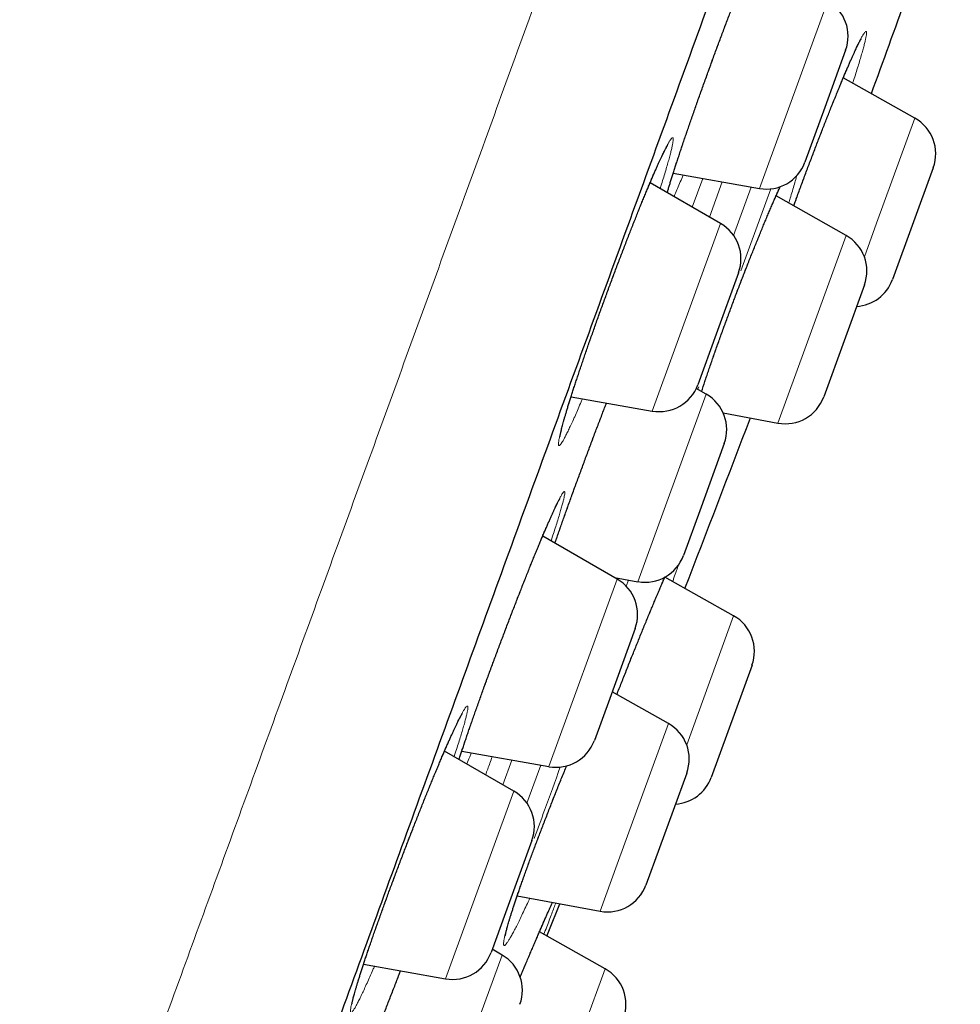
# Model space of a CAD drawing. Header units: millimetres. Extents: x 8 to 436, y 12 to 764.
# Tile 653 of 656: x 412 to 424, y 698 to 710. Entities that reach past the tile are written whole.
import ezdxf

# ---------------------------------------------------------------- set-up
doc = ezdxf.new("R2010")
doc.units = ezdxf.units.MM

msp = doc.modelspace()

# ---------------------------------------------------------------- linework, layer by layer
at = {"color": 252, "linetype": 'Continuous', "lineweight": 0}
for p, q in [((421.083, 707.621), (421.919, 709.919)), ((422.518, 707.195), (422.987, 708.483)), ((420.261, 707.393), (420.388, 707.743)), ((420.628, 707.701), (420.471, 707.271)), ((420.767, 707.044), (420.983, 707.639)), ((421.222, 707.617), (420.857, 706.614)), ((419.771, 704.894), (420.607, 707.192)), ((422.368, 706.784), (422.518, 707.195)), ((421.654, 705.696), (422.145, 707.046)), ((421.308, 704.746), (421.654, 705.696)), ((420.34, 705.192), (420.328, 705.161)), ((419.595, 702.803), (420.432, 705.102)), ((418.504, 700.537), (419.341, 702.835)), ((419.478, 702.824), (419.45, 702.748)), ((420.192, 700.804), (420.767, 702.385)), ((419.341, 699.341), (419.968, 701.066)), ((418.049, 700.617), (417.939, 700.315)), ((418.235, 700.088), (418.405, 700.554)), ((417.239, 697.938), (418.076, 700.236)), ((419.131, 698.766), (419.341, 699.341)), ((417.102, 695.952), (417.93, 698.229)), ((418.417, 695.929), (419.193, 698.061))]:
    msp.add_line(p, q, dxfattribs=at)
at = {"color": 7, "linetype": 'Continuous', "lineweight": 30}
for p, q in [((422.139, 709.315), (421.883, 708.613)), ((422.987, 708.483), (422.11, 708.976)), ((421.883, 708.613), (421.639, 707.942)), ((420.027, 707.807), (421.083, 707.621)), ((423.212, 707.876), (422.712, 706.504)), ((420.607, 707.192), (419.744, 707.691)), ((422.145, 707.046), (421.287, 707.53)), ((420.827, 706.588), (420.553, 705.835)), ((422.369, 706.439), (421.87, 705.067)), ((420.553, 705.835), (420.328, 705.216)), ((420.432, 705.102), (420.309, 705.172)), ((418.776, 705.07), (419.771, 704.894)), ((420.639, 704.871), (421.308, 704.746)), ((420.652, 704.498), (420.351, 703.671)), ((420.351, 703.671), (420.152, 703.125)), ((419.341, 702.835), (418.428, 703.362)), ((419.308, 702.854), (419.595, 702.803)), ((420.767, 702.385), (419.925, 702.859)), ((419.56, 702.231), (419.249, 701.374)), ((420.992, 701.779), (420.492, 700.406)), ((419.968, 701.066), (419.278, 701.455)), ((419.249, 701.374), (419.061, 700.858)), ((418.076, 700.236), (417.226, 700.727)), ((417.437, 700.725), (418.504, 700.537)), ((420.193, 700.459), (419.693, 699.087)), ((418.295, 699.632), (417.973, 698.747)), ((418.117, 698.956), (419.131, 698.766)), ((417.973, 698.747), (417.796, 698.26)), ((419.193, 698.061), (418.388, 698.513)), ((417.93, 698.229), (417.81, 698.299)), ((416.234, 698.116), (417.239, 697.938))]:
    msp.add_line(p, q, dxfattribs=at)
at = {"color": 7, "linetype": 'Continuous', "lineweight": 30, "flags": 128}
msp.add_lwpolyline([(418.48, 698.462), (418.504, 698.52), (418.64, 698.858)], dxfattribs=at)
at = {"color": 7, "linetype": 'Continuous', "lineweight": 30}
for centre, radius, start, end in [((119.59, 819.468), 322.456, 339.92464, 340.37522), ((421.669, 709.486), 0.5, 340, 60), ((422.742, 708.047), 0.5, 340, 60.6594), ((421.169, 708.113), 0.5, 260, 340), ((420.357, 706.759), 0.5, 340, 60), ((421.899, 706.61), 0.5, 340, 60.5852), ((422.242, 706.675), 0.5, 273.5782, 340), ((419.858, 705.387), 0.5, 260, 340), ((420.182, 704.669), 0.5, 340, 60), ((421.4, 705.238), 0.5, 259.4148, 340), ((119.59, 819.468), 322.456, 338.77367, 339.17106), ((419.682, 703.296), 0.5, 260, 340), ((419.091, 702.402), 0.5, 340, 60), ((420.522, 701.95), 0.5, 340, 60.6594), ((419.723, 700.63), 0.5, 340, 60.5852), ((418.591, 701.029), 0.5, 260, 340), ((420.023, 700.577), 0.5, 273.5782, 340), ((417.826, 699.803), 0.5, 340, 60), ((419.223, 699.258), 0.5, 259.4148, 340), ((417.326, 698.431), 0.5, 260, 340), ((417.68, 697.796), 0.5, 340, 60), ((418.948, 697.625), 0.5, 340, 60.6594)]:
    msp.add_arc(centre, radius, start, end, dxfattribs=at)
at = {"color": 252, "linetype": 'Continuous', "lineweight": 0}
for points, knots in [([(404.216, 671.104), (404.374, 671.536), (404.688, 672.4), (405.225, 673.875), (405.807, 675.473), (406.436, 677.204), (407.094, 679.01), (407.774, 680.878), (408.47, 682.792), (409.199, 684.794), (409.957, 686.877), (410.742, 689.034), (411.552, 691.26), (412.385, 693.546), (413.236, 695.886), (414.105, 698.273), (414.988, 700.699), (415.882, 703.155), (416.785, 705.636), (417.693, 708.132), (418.605, 710.636), (419.516, 713.14), (420.425, 715.636), (421.327, 718.116), (422.222, 720.573), (423.104, 722.999), (423.973, 725.385), (424.825, 727.725), (425.657, 730.012), (426.467, 732.237), (427.252, 734.395), (428.01, 736.478), (428.739, 738.479), (429.435, 740.393), (430.098, 742.213), (430.724, 743.934), (431.313, 745.55), (431.861, 747.057), (432.367, 748.448), (432.831, 749.721), (433.249, 750.871), (433.621, 751.894), (433.947, 752.787), (434.223, 753.548), (434.451, 754.174), (434.629, 754.663), (434.756, 755.011), (434.835, 755.229), (434.845, 755.256), (434.85, 755.27)], [0, 0, 0, 0, 0.022759, 0.045519, 0.068278, 0.091037, 0.113797, 0.134897, 0.155997, 0.177097, 0.198197, 0.219297, 0.240397, 0.261497, 0.282597, 0.303697, 0.324798, 0.345898, 0.366998, 0.388098, 0.409198, 0.430298, 0.451398, 0.472498, 0.493598, 0.514698, 0.535798, 0.556899, 0.577999, 0.599099, 0.620199, 0.641299, 0.662399, 0.683499, 0.704599, 0.725699, 0.746799, 0.767899, 0.788999, 0.8101, 0.8312, 0.8523, 0.8734, 0.8945, 0.9156, 0.9367, 0.9578, 0.9789, 1, 1, 1, 1]), ([(420.471, 709.096), (420.487, 709.138), (420.518, 709.223), (420.564, 709.35), (420.611, 709.476), (420.658, 709.6), (420.704, 709.722), (420.749, 709.841), (420.794, 709.957), (420.838, 710.069), (420.88, 710.177), (420.921, 710.279), (420.961, 710.377), (420.998, 710.468), (421.034, 710.554), (421.068, 710.633), (421.099, 710.706), (421.128, 710.77), (421.154, 710.828), (421.178, 710.877), (421.199, 710.919), (421.217, 710.952), (421.232, 710.977), (421.244, 710.993), (421.253, 711.001), (421.258, 711.001), (421.261, 710.991), (421.26, 710.973), (421.257, 710.947), (421.25, 710.912), (421.24, 710.869), (421.227, 710.818), (421.211, 710.759), (421.192, 710.693), (421.17, 710.619), (421.145, 710.538), (421.122, 710.463), (421.105, 710.412), (421.099, 710.393)], [0, 0, 0, 0, 0.027936, 0.055968, 0.084032, 0.112063, 0.14, 0.167977, 0.19605, 0.224155, 0.252228, 0.280205, 0.308197, 0.336284, 0.364404, 0.392491, 0.420483, 0.448499, 0.476609, 0.504753, 0.532864, 0.560879, 0.588916, 0.617049, 0.645215, 0.673348, 0.701385, 0.729434, 0.757578, 0.785754, 0.813898, 0.841946, 0.86999, 0.898129, 0.926301, 0.95444, 0.982483, 1, 1, 1, 1]), ([(421.503, 707.408), (421.509, 707.424), (421.53, 707.481), (421.566, 707.582), (421.613, 707.709), (421.661, 707.837), (421.708, 707.963), (421.756, 708.088), (421.803, 708.211), (421.85, 708.332), (421.896, 708.45), (421.941, 708.564), (421.985, 708.673), (422.027, 708.778), (422.068, 708.878), (422.107, 708.973), (422.145, 709.062), (422.18, 709.144), (422.213, 709.219), (422.244, 709.287), (422.272, 709.348), (422.298, 709.401), (422.32, 709.447), (422.34, 709.484), (422.357, 709.512), (422.371, 709.532), (422.382, 709.544), (422.389, 709.547), (422.394, 709.542), (422.395, 709.527), (422.393, 709.504), (422.388, 709.473), (422.379, 709.434), (422.368, 709.386), (422.353, 709.33), (422.335, 709.267), (422.315, 709.197), (422.291, 709.119), (422.265, 709.035), (422.243, 708.965), (422.229, 708.922), (422.225, 708.911)], [0, 0, 0, 0, 0.009814, 0.036204, 0.062684, 0.089194, 0.115673, 0.142063, 0.168493, 0.195014, 0.221565, 0.248086, 0.274516, 0.300962, 0.327499, 0.354066, 0.380603, 0.407049, 0.433521, 0.460083, 0.486676, 0.513238, 0.53971, 0.566206, 0.592792, 0.619409, 0.645995, 0.672491, 0.698999, 0.725597, 0.752226, 0.778824, 0.805332, 0.831834, 0.858427, 0.885051, 0.911644, 0.938146, 0.964628, 0.991201, 1, 1, 1, 1]), ([(419.953, 707.57), (419.96, 707.595), (419.976, 707.646), (420.002, 707.73), (420.03, 707.82), (420.061, 707.916), (420.095, 708.018), (420.13, 708.125), (420.168, 708.236), (420.207, 708.351), (420.248, 708.47), (420.291, 708.591), (420.334, 708.715), (420.379, 708.841), (420.425, 708.968), (420.456, 709.054), (420.471, 709.096)], [0, 0, 0, 0, 0.070584, 0.14226, 0.213852, 0.285201, 0.356495, 0.428033, 0.499654, 0.571192, 0.642486, 0.713826, 0.78541, 0.857077, 0.928661, 1, 1, 1, 1]), ([(418.915, 705.045), (418.91, 705.033), (418.891, 704.99), (418.862, 704.922), (418.828, 704.842), (418.795, 704.77), (418.765, 704.705), (418.738, 704.647), (418.713, 704.597), (418.691, 704.555), (418.672, 704.521), (418.656, 704.496), (418.642, 704.479), (418.632, 704.47), (418.625, 704.47), (418.622, 704.479), (418.621, 704.496), (418.624, 704.522), (418.63, 704.556), (418.639, 704.599), (418.651, 704.649), (418.667, 704.708), (418.685, 704.773), (418.706, 704.846), (418.73, 704.926), (418.757, 705.013), (418.786, 705.105), (418.818, 705.204), (418.852, 705.307), (418.888, 705.415), (418.926, 705.527), (418.966, 705.644), (419.008, 705.763), (419.051, 705.886), (419.096, 706.011), (419.142, 706.141), (419.19, 706.272), (419.238, 706.403), (419.286, 706.532), (419.333, 706.658), (419.381, 706.783), (419.428, 706.906), (419.475, 707.026), (419.52, 707.144), (419.565, 707.257), (419.609, 707.367), (419.652, 707.472), (419.693, 707.572), (419.733, 707.667), (419.77, 707.755), (419.806, 707.838), (419.839, 707.914), (419.87, 707.982), (419.899, 708.043), (419.925, 708.096), (419.948, 708.142), (419.969, 708.18), (419.986, 708.209), (420.001, 708.229), (420.012, 708.241), (420.02, 708.245), (420.025, 708.24), (420.027, 708.227), (420.026, 708.204), (420.021, 708.174), (420.014, 708.135), (420.003, 708.088), (419.989, 708.033), (419.972, 707.971), (419.952, 707.901), (419.929, 707.824), (419.904, 707.74), (419.882, 707.672), (419.869, 707.63), (419.866, 707.62)], [0, 0, 0, 0, 0.0056278, 0.019746, 0.0338162, 0.0479019, 0.0620357, 0.0761857, 0.0903195, 0.1044053, 0.1185056, 0.132654, 0.1468187, 0.1609672, 0.1750675, 0.189175, 0.2033308, 0.2175029, 0.2316586, 0.2457661, 0.2598703, 0.2740228, 0.2881916, 0.302344, 0.3164482, 0.33054, 0.34468, 0.3588363, 0.3729763, 0.387068, 0.4011437, 0.4152675, 0.4294077, 0.4435315, 0.4576072, 0.4722494, 0.4869097, 0.5015519, 0.5156173, 0.5297309, 0.5438607, 0.5579743, 0.5720398, 0.5861048, 0.6002179, 0.6143472, 0.6284603, 0.6425254, 0.6566001, 0.6707227, 0.6848617, 0.6989844, 0.7130591, 0.7271498, 0.7412886, 0.7554437, 0.7695825, 0.7836732, 0.7977768, 0.8119286, 0.8260967, 0.8402484, 0.854352, 0.8684597, 0.8826156, 0.8967878, 0.9109437, 0.9250513, 0.9391524, 0.9533018, 0.9674675, 0.9816168, 0.9957178, 1, 1, 1, 1]), ([(420.148, 707.786), (420.136, 707.758), (420.113, 707.701), (420.079, 707.622), (420.053, 707.561), (420.04, 707.53), (420.036, 707.522)], [0, 0, 0, 0, 0.28074, 0.584884, 0.889379, 1, 1, 1, 1]), ([(421.541, 707.782), (421.538, 707.771), (421.529, 707.738), (421.511, 707.674), (421.487, 707.591), (421.463, 707.514), (421.447, 707.462), (421.441, 707.443)], [0, 0, 0, 0, 0.113374, 0.35994, 0.605665, 0.850997, 1, 1, 1, 1]), ([(420.374, 705.135), (420.375, 705.139), (420.387, 705.176), (420.413, 705.253), (420.451, 705.365), (420.491, 705.482), (420.533, 705.601), (420.576, 705.724), (420.622, 705.852), (420.67, 705.982), (420.717, 706.112), (420.766, 706.241), (420.814, 706.368), (420.862, 706.495), (420.911, 706.62), (420.959, 706.743), (421.007, 706.863), (421.054, 706.981), (421.101, 707.095), (421.146, 707.205), (421.19, 707.31), (421.233, 707.411), (421.275, 707.505), (421.309, 707.584), (421.329, 707.627), (421.337, 707.644)], [0, 0, 0, 0, 0.004973, 0.050704, 0.096591, 0.142532, 0.188419, 0.23415, 0.281672, 0.329253, 0.376775, 0.422453, 0.468288, 0.514175, 0.56001, 0.605689, 0.651365, 0.697197, 0.743082, 0.788914, 0.834591, 0.880317, 0.926198, 0.972132, 1, 1, 1, 1]), ([(418.818, 703.951), (418.834, 703.992), (418.864, 704.076), (418.911, 704.202), (418.958, 704.329), (419.005, 704.456), (419.052, 704.582), (419.1, 704.707), (419.147, 704.83), (419.183, 704.926), (419.204, 704.979), (419.21, 704.993)], [0, 0, 0, 0, 0.11928, 0.238966, 0.35879, 0.478476, 0.597756, 0.717191, 0.837033, 0.957014, 1, 1, 1, 1]), ([(418.578, 703.275), (418.588, 703.303), (418.61, 703.366), (418.646, 703.47), (418.687, 703.586), (418.73, 703.705), (418.773, 703.827), (418.803, 703.909), (418.818, 703.951)], [0, 0, 0, 0, 0.134415, 0.307137, 0.48045, 0.653965, 0.827279, 1, 1, 1, 1]), ([(417.737, 701.584), (417.752, 701.626), (417.782, 701.708), (417.829, 701.834), (417.876, 701.961), (417.924, 702.088), (417.971, 702.214), (418.019, 702.34), (418.067, 702.465), (418.115, 702.587), (418.162, 702.707), (418.208, 702.824), (418.253, 702.937), (418.297, 703.046), (418.339, 703.151), (418.38, 703.25), (418.419, 703.344), (418.457, 703.431), (418.492, 703.513), (418.524, 703.587), (418.555, 703.655), (418.583, 703.715), (418.608, 703.767), (418.63, 703.812), (418.649, 703.848), (418.665, 703.876), (418.678, 703.896), (418.688, 703.907), (418.695, 703.909), (418.699, 703.903), (418.699, 703.889), (418.696, 703.865), (418.69, 703.834), (418.681, 703.794), (418.668, 703.746), (418.653, 703.69), (418.634, 703.627), (418.613, 703.556), (418.588, 703.479), (418.561, 703.394), (418.541, 703.335), (418.531, 703.303), (418.531, 703.303)], [0, 0, 0, 0, 0.025514, 0.051114, 0.076744, 0.102345, 0.127858, 0.153409, 0.179047, 0.204715, 0.230353, 0.255904, 0.281469, 0.30712, 0.332801, 0.358453, 0.384017, 0.409603, 0.435276, 0.460979, 0.486652, 0.512238, 0.537843, 0.563537, 0.589259, 0.614953, 0.640558, 0.666174, 0.691878, 0.717611, 0.743314, 0.76893, 0.794541, 0.82024, 0.845968, 0.871667, 0.897278, 0.922872, 0.948554, 0.974266, 0.999947, 1, 1, 1, 1]), ([(420.093, 703.013), (420.084, 702.989), (420.067, 702.937), (420.042, 702.867), (420.026, 702.821), (420.02, 702.805)], [0, 0, 0, 0, 0.378862, 0.799607, 1, 1, 1, 1]), ([(419.337, 701.422), (419.341, 701.433), (419.362, 701.485), (419.399, 701.58), (419.449, 701.707), (419.499, 701.833), (419.549, 701.957), (419.599, 702.08), (419.648, 702.201), (419.696, 702.318), (419.743, 702.432), (419.789, 702.542), (419.833, 702.648), (419.876, 702.748), (419.906, 702.819), (419.922, 702.854), (419.924, 702.86)], [0, 0, 0, 0, 0.020237, 0.100539, 0.180568, 0.260646, 0.340996, 0.421439, 0.50179, 0.581867, 0.662022, 0.74245, 0.822971, 0.903399, 0.983554, 1, 1, 1, 1]), ([(417.404, 700.625), (417.412, 700.651), (417.43, 700.706), (417.461, 700.798), (417.494, 700.897), (417.53, 701.001), (417.568, 701.111), (417.608, 701.224), (417.649, 701.341), (417.692, 701.461), (417.722, 701.543), (417.737, 701.584)], [0, 0, 0, 0, 0.102495, 0.21488, 0.327134, 0.439005, 0.550948, 0.663274, 0.775731, 0.888058, 1, 1, 1, 1]), ([(416.368, 698.092), (416.361, 698.077), (416.342, 698.032), (416.311, 697.963), (416.276, 697.884), (416.243, 697.812), (416.213, 697.747), (416.186, 697.691), (416.161, 697.641), (416.139, 697.6), (416.12, 697.567), (416.104, 697.542), (416.091, 697.526), (416.082, 697.519), (416.075, 697.52), (416.072, 697.529), (416.072, 697.547), (416.076, 697.573), (416.083, 697.608), (416.093, 697.651), (416.106, 697.702), (416.122, 697.761), (416.141, 697.827), (416.164, 697.9), (416.189, 697.981), (416.217, 698.067), (416.247, 698.16), (416.28, 698.258), (416.316, 698.361), (416.353, 698.47), (416.393, 698.582), (416.434, 698.7), (416.479, 698.822), (416.525, 698.949), (416.572, 699.076), (416.619, 699.203), (416.666, 699.33), (416.714, 699.457), (416.763, 699.584), (416.811, 699.709), (416.86, 699.833), (416.908, 699.956), (416.956, 700.076), (417.002, 700.192), (417.048, 700.306), (417.093, 700.414), (417.136, 700.519), (417.178, 700.618), (417.218, 700.712), (417.256, 700.8), (417.292, 700.881), (417.326, 700.956), (417.357, 701.024), (417.386, 701.084), (417.412, 701.137), (417.436, 701.182), (417.456, 701.218), (417.473, 701.247), (417.487, 701.267), (417.498, 701.278), (417.506, 701.281), (417.511, 701.275), (417.512, 701.261), (417.51, 701.238), (417.505, 701.207), (417.496, 701.168), (417.484, 701.12), (417.469, 701.065), (417.451, 701.002), (417.43, 700.932), (417.406, 700.855), (417.379, 700.771), (417.358, 700.705), (417.345, 700.666), (417.343, 700.66)], [0, 0, 0, 0, 0.006696, 0.020832, 0.034984, 0.049119, 0.063207, 0.077309, 0.09146, 0.105627, 0.119777, 0.133879, 0.147989, 0.162147, 0.176321, 0.190478, 0.204588, 0.218694, 0.232849, 0.247019, 0.261174, 0.27528, 0.289374, 0.303516, 0.317674, 0.331816, 0.34591, 0.359987, 0.374113, 0.388255, 0.402381, 0.416459, 0.431103, 0.445765, 0.46041, 0.474477, 0.488592, 0.502724, 0.51684, 0.530907, 0.544974, 0.559089, 0.573221, 0.587336, 0.601403, 0.61548, 0.629604, 0.643745, 0.65787, 0.671947, 0.686039, 0.70018, 0.714337, 0.728478, 0.742571, 0.756676, 0.77083, 0.785, 0.799154, 0.813259, 0.827369, 0.841527, 0.855701, 0.869859, 0.883968, 0.898072, 0.912223, 0.926391, 0.940542, 0.954645, 0.968734, 0.982871, 0.997024, 1, 1, 1, 1]), ([(417.554, 700.704), (417.547, 700.688), (417.528, 700.641), (417.509, 700.597), (417.497, 700.571), (417.497, 700.57)], [0, 0, 0, 0, 0.346711, 0.990074, 1, 1, 1, 1]), ([(417.729, 700.437), (417.746, 700.484), (417.773, 700.557), (417.8, 700.633), (417.81, 700.659)], [0, 0, 0, 0, 0.654947, 1, 1, 1, 1]), ([(418.271, 698.927), (418.267, 698.92), (418.25, 698.881), (418.22, 698.817), (418.182, 698.736), (418.147, 698.662), (418.113, 698.595), (418.083, 698.535), (418.055, 698.483), (418.031, 698.44), (418.009, 698.404), (417.99, 698.376), (417.975, 698.357), (417.963, 698.346), (417.955, 698.344), (417.95, 698.351), (417.948, 698.366), (417.95, 698.389), (417.955, 698.421), (417.963, 698.461), (417.975, 698.509), (417.991, 698.565), (418.009, 698.628), (418.031, 698.698), (418.056, 698.776), (418.083, 698.86), (418.114, 698.95), (418.147, 699.046), (418.183, 699.149), (418.222, 699.257), (418.264, 699.372), (418.307, 699.49), (418.352, 699.609), (418.398, 699.73), (418.445, 699.853), (418.493, 699.978), (418.542, 700.104), (418.592, 700.23), (418.643, 700.356), (418.686, 700.462), (418.711, 700.525), (418.72, 700.547)], [0, 0, 0, 0, 0.006296, 0.032635, 0.059016, 0.085488, 0.111989, 0.138461, 0.164842, 0.191245, 0.217738, 0.244262, 0.270755, 0.297158, 0.323551, 0.350034, 0.376549, 0.403032, 0.429425, 0.455781, 0.482228, 0.508705, 0.535151, 0.561507, 0.587816, 0.614215, 0.640644, 0.667043, 0.693351, 0.720691, 0.748063, 0.775402, 0.801681, 0.828049, 0.854448, 0.880816, 0.907095, 0.933372, 0.959739, 0.986136, 1, 1, 1, 1]), ([(418.644, 700.533), (418.579, 700.355), (418.47, 700.055), (418.367, 699.773), (418.325, 699.658)], [0, 0, 0, 0, 0.593311, 1, 1, 1, 1]), ([(418.152, 697.959), (418.168, 697.997), (418.2, 698.073), (418.247, 698.183), (418.292, 698.289), (418.335, 698.39), (418.376, 698.486), (418.416, 698.577), (418.452, 698.661), (418.487, 698.738), (418.518, 698.808), (418.538, 698.854), (418.547, 698.874), (418.548, 698.875)], [0, 0, 0, 0, 0.097639, 0.197185, 0.296392, 0.395644, 0.495235, 0.594941, 0.694532, 0.793783, 0.893015, 0.992586, 1, 1, 1, 1]), ([(418.588, 698.868), (418.585, 698.859), (418.574, 698.83), (418.553, 698.773), (418.525, 698.698), (418.494, 698.617), (418.467, 698.545), (418.448, 698.498), (418.442, 698.483)], [0, 0, 0, 0, 0.0907464, 0.2991468, 0.4993116, 0.7001605, 0.9012416, 1, 1, 1, 1]), ([(416.142, 696.596), (416.155, 696.633), (416.182, 696.708), (416.225, 696.825), (416.27, 696.946), (416.316, 697.069), (416.363, 697.194), (416.411, 697.319), (416.459, 697.446), (416.508, 697.573), (416.556, 697.699), (416.605, 697.823), (416.649, 697.936), (416.676, 698.006), (416.688, 698.035)], [0, 0, 0, 0, 0.08235, 0.167769, 0.253287, 0.338706, 0.423836, 0.509075, 0.594606, 0.680236, 0.765766, 0.851006, 0.936278, 1, 1, 1, 1])]:
    msp.add_open_spline(points, degree=3, knots=knots, dxfattribs=at)
at = {"color": 7, "linetype": 'Continuous', "lineweight": 30}
for points, knots in [([(419.954, 707.57), (419.957, 707.582), (419.965, 707.607), (419.977, 707.649), (419.991, 707.694), (420.006, 707.742), (420.022, 707.792), (420.039, 707.844), (420.056, 707.898), (420.074, 707.955), (420.094, 708.013), (420.114, 708.073), (420.134, 708.135), (420.156, 708.199), (420.178, 708.264), (420.201, 708.33), (420.224, 708.398), (420.247, 708.466), (420.272, 708.536), (420.296, 708.606), (420.321, 708.678), (420.347, 708.75), (420.373, 708.823), (420.399, 708.896), (420.426, 708.97), (420.45, 709.036), (420.47, 709.091), (420.49, 709.146), (420.512, 709.208), (420.539, 709.282), (420.567, 709.355), (420.594, 709.428), (420.621, 709.5), (420.648, 709.572), (420.674, 709.643), (420.701, 709.713), (420.728, 709.783), (420.754, 709.851), (420.78, 709.918), (420.805, 709.984), (420.83, 710.048), (420.855, 710.111), (420.879, 710.173), (420.903, 710.232), (420.926, 710.29), (420.949, 710.346), (420.971, 710.4), (420.992, 710.451), (421.012, 710.501), (421.032, 710.548), (421.051, 710.593), (421.069, 710.635), (421.087, 710.675), (421.103, 710.713), (421.119, 710.747), (421.133, 710.779), (421.146, 710.807), (421.158, 710.832), (421.169, 710.854), (421.178, 710.873), (421.186, 710.887), (421.192, 710.899), (421.196, 710.907), (421.199, 710.911), (421.201, 710.914), (421.2, 710.913), (421.2, 710.913)], [0, 0, 0, 0, 0.014383, 0.03064, 0.046945, 0.063251, 0.079517, 0.095757, 0.112101, 0.128536, 0.14504, 0.161595, 0.17818, 0.194777, 0.211362, 0.227919, 0.244432, 0.260894, 0.277474, 0.294046, 0.310615, 0.327186, 0.343765, 0.360357, 0.376967, 0.393602, 0.405227, 0.41398, 0.430577, 0.447147, 0.463703, 0.480254, 0.496805, 0.513363, 0.529931, 0.546515, 0.56312, 0.579746, 0.596241, 0.612744, 0.629292, 0.645871, 0.662463, 0.679048, 0.695604, 0.712114, 0.728557, 0.744921, 0.761204, 0.777537, 0.793916, 0.810306, 0.826657, 0.842926, 0.859064, 0.875015, 0.890716, 0.906096, 0.921224, 0.936171, 0.950732, 0.963303, 0.975081, 0.985944, 0.995819, 1, 1, 1, 1]), ([(406.649, 671.931), (406.801, 672.35), (407.106, 673.189), (407.631, 674.629), (408.199, 676.192), (408.816, 677.885), (409.488, 679.733), (410.218, 681.738), (411.006, 683.903), (411.836, 686.183), (412.702, 688.563), (413.601, 691.031), (414.527, 693.578), (415.48, 696.194), (416.455, 698.874), (417.449, 701.605), (418.456, 704.371), (419.47, 707.157), (420.148, 709.02), (420.487, 709.951)], [0, 0, 0, 0, 0.056574, 0.113415, 0.17016, 0.226689, 0.283221, 0.342868, 0.402514, 0.462416, 0.522329, 0.581975, 0.64161, 0.701258, 0.760904, 0.820805, 0.880718, 0.940364, 1, 1, 1, 1]), ([(421.503, 707.408), (421.503, 707.408), (421.509, 707.424), (421.52, 707.453), (421.539, 707.506), (421.562, 707.568), (421.589, 707.642), (421.616, 707.715), (421.643, 707.789), (421.671, 707.862), (421.698, 707.935), (421.726, 708.008), (421.753, 708.08), (421.781, 708.152), (421.808, 708.222), (421.835, 708.292), (421.861, 708.361), (421.888, 708.428), (421.914, 708.495), (421.94, 708.56), (421.965, 708.624), (421.99, 708.686), (422.015, 708.746), (422.039, 708.805), (422.062, 708.861), (422.084, 708.916), (422.106, 708.968), (422.127, 709.019), (422.148, 709.067), (422.168, 709.113), (422.187, 709.157), (422.205, 709.198), (422.222, 709.237), (422.238, 709.272), (422.253, 709.305), (422.267, 709.334), (422.28, 709.361), (422.292, 709.385), (422.302, 709.405), (422.311, 709.422), (422.318, 709.435), (422.324, 709.445), (422.327, 709.451), (422.33, 709.454), (422.33, 709.455), (422.33, 709.455)], [0, 0, 0, 0, 0.000366, 0.016683, 0.030229, 0.055913, 0.081555, 0.10718, 0.132798, 0.158418, 0.184049, 0.209698, 0.235373, 0.261083, 0.286827, 0.31238, 0.337937, 0.363569, 0.389254, 0.414965, 0.440672, 0.466343, 0.491951, 0.517467, 0.542873, 0.568161, 0.593531, 0.618993, 0.644503, 0.669999, 0.695415, 0.720692, 0.745762, 0.770557, 0.795003, 0.819258, 0.843451, 0.86739, 0.890919, 0.913848, 0.935945, 0.954551, 0.971779, 0.987505, 1, 1, 1, 1]), ([(418.64, 704.583), (418.64, 704.583), (418.64, 704.584), (418.641, 704.587), (418.642, 704.594), (418.644, 704.604), (418.647, 704.617), (418.65, 704.634), (418.655, 704.653), (418.66, 704.677), (418.667, 704.703), (418.675, 704.733), (418.684, 704.766), (418.694, 704.802), (418.706, 704.841), (418.718, 704.882), (418.731, 704.926), (418.745, 704.973), (418.76, 705.022), (418.776, 705.073), (418.793, 705.126), (418.811, 705.181), (418.83, 705.238), (418.849, 705.297), (418.87, 705.358), (418.891, 705.421), (418.912, 705.485), (418.935, 705.55), (418.957, 705.617), (418.981, 705.685), (419.005, 705.754), (419.03, 705.824), (419.055, 705.895), (419.08, 705.967), (419.106, 706.039), (419.132, 706.112), (419.159, 706.185), (419.186, 706.259), (419.213, 706.332), (419.24, 706.406), (419.267, 706.479), (419.294, 706.553), (419.322, 706.626), (419.349, 706.699), (419.377, 706.771), (419.404, 706.843), (419.431, 706.913), (419.458, 706.983), (419.485, 707.052), (419.511, 707.12), (419.538, 707.186), (419.563, 707.251), (419.589, 707.315), (419.614, 707.377), (419.638, 707.437), (419.662, 707.496), (419.686, 707.553), (419.709, 707.608), (419.731, 707.661), (419.752, 707.712), (419.773, 707.76), (419.793, 707.806), (419.812, 707.85), (419.831, 707.891), (419.848, 707.93), (419.864, 707.965), (419.88, 707.998), (419.894, 708.028), (419.907, 708.055), (419.919, 708.079), (419.929, 708.1), (419.939, 708.117), (419.946, 708.13), (419.951, 708.14), (419.955, 708.146), (419.958, 708.15), (419.958, 708.15), (419.958, 708.15)], [0, 0, 0, 0, 0.0069587, 0.0155381, 0.0249251, 0.0350876, 0.0459546, 0.057187, 0.0692771, 0.0817973, 0.094671, 0.1078262, 0.1212052, 0.1347633, 0.1484667, 0.1622902, 0.1762156, 0.1902024, 0.2042088, 0.2182592, 0.2323355, 0.2464367, 0.2605632, 0.2747157, 0.2888957, 0.3031051, 0.3173464, 0.3316099, 0.3458282, 0.3600521, 0.3742975, 0.3885604, 0.4028368, 0.4171227, 0.4314139, 0.4457058, 0.4599951, 0.4742681, 0.4885079, 0.5027608, 0.5170283, 0.5313076, 0.5455952, 0.559887, 0.5741787, 0.5884666, 0.6027472, 0.6170067, 0.6312601, 0.6455154, 0.6597599, 0.6739968, 0.6882294, 0.7024607, 0.7166938, 0.7309316, 0.7451767, 0.7594087, 0.7735522, 0.7876626, 0.8017429, 0.8157903, 0.8298002, 0.8437657, 0.857677, 0.8715208, 0.8852791, 0.8989225, 0.9122465, 0.9254723, 0.938469, 0.9511416, 0.9633742, 0.9737458, 0.9833931, 0.9922469, 1, 1, 1, 1]), ([(420.375, 705.134), (420.378, 705.144), (420.388, 705.173), (420.404, 705.224), (420.425, 705.287), (420.447, 705.351), (420.469, 705.417), (420.492, 705.483), (420.516, 705.551), (420.54, 705.621), (420.565, 705.691), (420.59, 705.762), (420.616, 705.833), (420.642, 705.906), (420.669, 705.978), (420.696, 706.051), (420.723, 706.124), (420.75, 706.198), (420.778, 706.271), (420.805, 706.345), (420.833, 706.418), (420.861, 706.491), (420.889, 706.563), (420.917, 706.635), (420.945, 706.706), (420.973, 706.776), (421, 706.845), (421.028, 706.913), (421.055, 706.98), (421.082, 707.046), (421.108, 707.111), (421.134, 707.174), (421.16, 707.235), (421.185, 707.295), (421.21, 707.353), (421.234, 707.41), (421.257, 707.463), (421.28, 707.515), (421.302, 707.565), (421.322, 707.608), (421.334, 707.634), (421.338, 707.645)], [0, 0, 0, 0, 0.012731, 0.038843, 0.065001, 0.091086, 0.117198, 0.143357, 0.169555, 0.195783, 0.222033, 0.248296, 0.274565, 0.300832, 0.327065, 0.353246, 0.379456, 0.405696, 0.431958, 0.458238, 0.484527, 0.510818, 0.537102, 0.563376, 0.589606, 0.615842, 0.642072, 0.668286, 0.694489, 0.720687, 0.746885, 0.773089, 0.799305, 0.825535, 0.851735, 0.87778, 0.903776, 0.929726, 0.955626, 0.98147, 1, 1, 1, 1]), ([(418.578, 703.275), (418.583, 703.289), (418.595, 703.324), (418.615, 703.381), (418.638, 703.445), (418.661, 703.511), (418.684, 703.578), (418.709, 703.646), (418.733, 703.715), (418.759, 703.785), (418.784, 703.857), (418.805, 703.912), (418.821, 703.957), (418.837, 704.002), (418.86, 704.063), (418.887, 704.136), (418.914, 704.21), (418.941, 704.283), (418.968, 704.357), (418.996, 704.43), (419.023, 704.504), (419.051, 704.577), (419.078, 704.65), (419.106, 704.722), (419.133, 704.794), (419.16, 704.864), (419.186, 704.931), (419.202, 704.973), (419.21, 704.993)], [0, 0, 0, 0, 0.028737, 0.069404, 0.110315, 0.151219, 0.192128, 0.233056, 0.274011, 0.315008, 0.356063, 0.39719, 0.410487, 0.432126, 0.473148, 0.514105, 0.555035, 0.595955, 0.63688, 0.677826, 0.718802, 0.759824, 0.800905, 0.842043, 0.882883, 0.923732, 0.964705, 1, 1, 1, 1]), ([(417.404, 700.624), (417.408, 700.635), (417.416, 700.661), (417.431, 700.706), (417.448, 700.758), (417.466, 700.813), (417.485, 700.869), (417.505, 700.927), (417.525, 700.987), (417.547, 701.048), (417.568, 701.111), (417.591, 701.176), (417.614, 701.242), (417.638, 701.309), (417.663, 701.377), (417.688, 701.447), (417.713, 701.517), (417.734, 701.576), (417.756, 701.636), (417.778, 701.696), (417.805, 701.769), (417.832, 701.842), (417.859, 701.915), (417.887, 701.989), (417.914, 702.062), (417.942, 702.136), (417.97, 702.209), (417.998, 702.282), (418.025, 702.355), (418.053, 702.427), (418.081, 702.499), (418.108, 702.569), (418.135, 702.639), (418.163, 702.708), (418.189, 702.776), (418.216, 702.843), (418.242, 702.909), (418.268, 702.973), (418.293, 703.035), (418.317, 703.095), (418.341, 703.154), (418.365, 703.211), (418.388, 703.267), (418.41, 703.32), (418.432, 703.372), (418.453, 703.421), (418.473, 703.467), (418.492, 703.512), (418.51, 703.553), (418.527, 703.592), (418.544, 703.628), (418.559, 703.662), (418.574, 703.693), (418.587, 703.721), (418.599, 703.746), (418.61, 703.768), (418.619, 703.786), (418.627, 703.8), (418.633, 703.811), (418.637, 703.818), (418.639, 703.822), (418.64, 703.823), (418.64, 703.823), (418.64, 703.823)], [0, 0, 0, 0, 0.011635, 0.02893, 0.046272, 0.063636, 0.080996, 0.09833, 0.11557, 0.132984, 0.150396, 0.167809, 0.18523, 0.202662, 0.220109, 0.237578, 0.255076, 0.272053, 0.281273, 0.298751, 0.316202, 0.333642, 0.351079, 0.368519, 0.385968, 0.40343, 0.420912, 0.43842, 0.455952, 0.47336, 0.49077, 0.508233, 0.525735, 0.543259, 0.560786, 0.578293, 0.595763, 0.613178, 0.630528, 0.647808, 0.665144, 0.682557, 0.700017, 0.717493, 0.734942, 0.752328, 0.769616, 0.78677, 0.803762, 0.820704, 0.837699, 0.854676, 0.871572, 0.888318, 0.904832, 0.921014, 0.936741, 0.951866, 0.964571, 0.978044, 0.989079, 0.9991, 1, 1, 1, 1]), ([(419.337, 701.422), (419.339, 701.427), (419.351, 701.457), (419.372, 701.511), (419.401, 701.584), (419.43, 701.658), (419.459, 701.731), (419.488, 701.804), (419.517, 701.877), (419.546, 701.948), (419.574, 702.019), (419.603, 702.089), (419.631, 702.159), (419.659, 702.228), (419.687, 702.296), (419.715, 702.363), (419.742, 702.429), (419.769, 702.493), (419.795, 702.555), (419.82, 702.615), (419.845, 702.674), (419.869, 702.73), (419.893, 702.786), (419.911, 702.829), (419.922, 702.854), (419.925, 702.861)], [0, 0, 0, 0, 0.0099252, 0.0562762, 0.102702, 0.1491579, 0.1955844, 0.2419343, 0.2881632, 0.334243, 0.3801455, 0.4261833, 0.4724589, 0.5189018, 0.5654375, 0.6119836, 0.6584401, 0.7047287, 0.7507735, 0.7965284, 0.8422255, 0.8881328, 0.9342441, 0.9804805, 1, 1, 1, 1]), ([(416.092, 697.629), (416.092, 697.629), (416.092, 697.629), (416.092, 697.632), (416.093, 697.637), (416.095, 697.646), (416.097, 697.658), (416.101, 697.674), (416.106, 697.693), (416.111, 697.715), (416.118, 697.741), (416.126, 697.77), (416.135, 697.802), (416.146, 697.837), (416.157, 697.874), (416.169, 697.915), (416.183, 697.958), (416.197, 698.003), (416.212, 698.051), (416.229, 698.101), (416.246, 698.154), (416.264, 698.208), (416.283, 698.265), (416.303, 698.323), (416.324, 698.383), (416.345, 698.445), (416.367, 698.508), (416.39, 698.573), (416.414, 698.64), (416.438, 698.707), (416.462, 698.776), (416.487, 698.845), (416.513, 698.916), (416.539, 698.987), (416.565, 699.059), (416.592, 699.131), (416.619, 699.204), (416.647, 699.277), (416.674, 699.35), (416.702, 699.424), (416.73, 699.497), (416.758, 699.571), (416.786, 699.644), (416.815, 699.716), (416.843, 699.788), (416.871, 699.86), (416.898, 699.931), (416.926, 700), (416.953, 700.069), (416.981, 700.137), (417.008, 700.204), (417.034, 700.27), (417.06, 700.334), (417.086, 700.396), (417.111, 700.457), (417.136, 700.516), (417.16, 700.573), (417.183, 700.629), (417.206, 700.682), (417.228, 700.733), (417.25, 700.783), (417.27, 700.829), (417.29, 700.874), (417.309, 700.916), (417.327, 700.955), (417.344, 700.992), (417.36, 701.026), (417.375, 701.057), (417.388, 701.085), (417.401, 701.11), (417.412, 701.132), (417.422, 701.15), (417.43, 701.165), (417.436, 701.175), (417.441, 701.183), (417.443, 701.187), (417.444, 701.189), (417.444, 701.188), (417.444, 701.188)], [0, 0, 0, 0, 0.004597, 0.012884, 0.021992, 0.031907, 0.042579, 0.053927, 0.065854, 0.078261, 0.091061, 0.104175, 0.117527, 0.131025, 0.144676, 0.158427, 0.172259, 0.186161, 0.200122, 0.214139, 0.228206, 0.242323, 0.256483, 0.270643, 0.284782, 0.298952, 0.313149, 0.327366, 0.3416, 0.355845, 0.370097, 0.384352, 0.398602, 0.412817, 0.427036, 0.441273, 0.455525, 0.469789, 0.484061, 0.498338, 0.512615, 0.526888, 0.541152, 0.555386, 0.569645, 0.583895, 0.59814, 0.612385, 0.626632, 0.640885, 0.655147, 0.669423, 0.683708, 0.697934, 0.712124, 0.726301, 0.740466, 0.75462, 0.768761, 0.78289, 0.797004, 0.811101, 0.825174, 0.839075, 0.852976, 0.866852, 0.88067, 0.89439, 0.907965, 0.921336, 0.934432, 0.947163, 0.959422, 0.97109, 0.980935, 0.990043, 0.99836, 1, 1, 1, 1]), ([(417.97, 698.466), (417.97, 698.466), (417.97, 698.466), (417.971, 698.469), (417.972, 698.475), (417.974, 698.484), (417.976, 698.497), (417.98, 698.512), (417.985, 698.532), (417.99, 698.554), (417.998, 698.58), (418.006, 698.609), (418.015, 698.641), (418.026, 698.676), (418.037, 698.714), (418.05, 698.755), (418.064, 698.798), (418.079, 698.844), (418.095, 698.892), (418.112, 698.942), (418.13, 698.994), (418.149, 699.049), (418.169, 699.106), (418.189, 699.164), (418.211, 699.224), (418.233, 699.286), (418.256, 699.349), (418.28, 699.414), (418.304, 699.48), (418.329, 699.547), (418.355, 699.615), (418.381, 699.685), (418.408, 699.755), (418.435, 699.826), (418.463, 699.898), (418.491, 699.97), (418.519, 700.042), (418.547, 700.115), (418.576, 700.188), (418.605, 700.261), (418.634, 700.334), (418.664, 700.406), (418.693, 700.478), (418.712, 700.524), (418.721, 700.547)], [0, 0, 0, 0, 0.009655, 0.024764, 0.041306, 0.059231, 0.078446, 0.098874, 0.120278, 0.142497, 0.165384, 0.188812, 0.212676, 0.236896, 0.261408, 0.286165, 0.311121, 0.336207, 0.361308, 0.386529, 0.411848, 0.437247, 0.46271, 0.488222, 0.513771, 0.539346, 0.564932, 0.590466, 0.616018, 0.641615, 0.667248, 0.692913, 0.718601, 0.744305, 0.770018, 0.795732, 0.821435, 0.847086, 0.872791, 0.898486, 0.92418, 0.949878, 0.975587, 1, 1, 1, 1]), ([(418.152, 697.959), (418.158, 697.972), (418.173, 698.007), (418.196, 698.063), (418.223, 698.127), (418.25, 698.19), (418.276, 698.251), (418.302, 698.311), (418.327, 698.37), (418.351, 698.426), (418.374, 698.481), (418.397, 698.534), (418.419, 698.584), (418.44, 698.633), (418.46, 698.678), (418.48, 698.722), (418.498, 698.763), (418.515, 698.802), (418.532, 698.838), (418.543, 698.862), (418.548, 698.874), (418.548, 698.875)], [0, 0, 0, 0, 0.032493, 0.089235, 0.145636, 0.201959, 0.258596, 0.315414, 0.372355, 0.429359, 0.486347, 0.543245, 0.599989, 0.656514, 0.712751, 0.768887, 0.825184, 0.88133, 0.937301, 0.993062, 1, 1, 1, 1]), ([(416.142, 696.596), (416.146, 696.608), (416.158, 696.641), (416.179, 696.698), (416.204, 696.766), (416.229, 696.834), (416.255, 696.904), (416.281, 696.975), (416.308, 697.046), (416.335, 697.118), (416.362, 697.191), (416.39, 697.264), (416.418, 697.338), (416.446, 697.411), (416.474, 697.484), (416.502, 697.558), (416.53, 697.631), (416.559, 697.704), (416.587, 697.777), (416.615, 697.849), (416.643, 697.921), (416.667, 697.983), (416.682, 698.021), (416.688, 698.035)], [0, 0, 0, 0, 0.026162, 0.075711, 0.125191, 0.174649, 0.224103, 0.273574, 0.323074, 0.372619, 0.422226, 0.471913, 0.521676, 0.571105, 0.620531, 0.670119, 0.719824, 0.769601, 0.819402, 0.869163, 0.918834, 0.968369, 1, 1, 1, 1])]:
    msp.add_open_spline(points, degree=3, knots=knots, dxfattribs=at)

doc.saveas('drawing.dxf')
